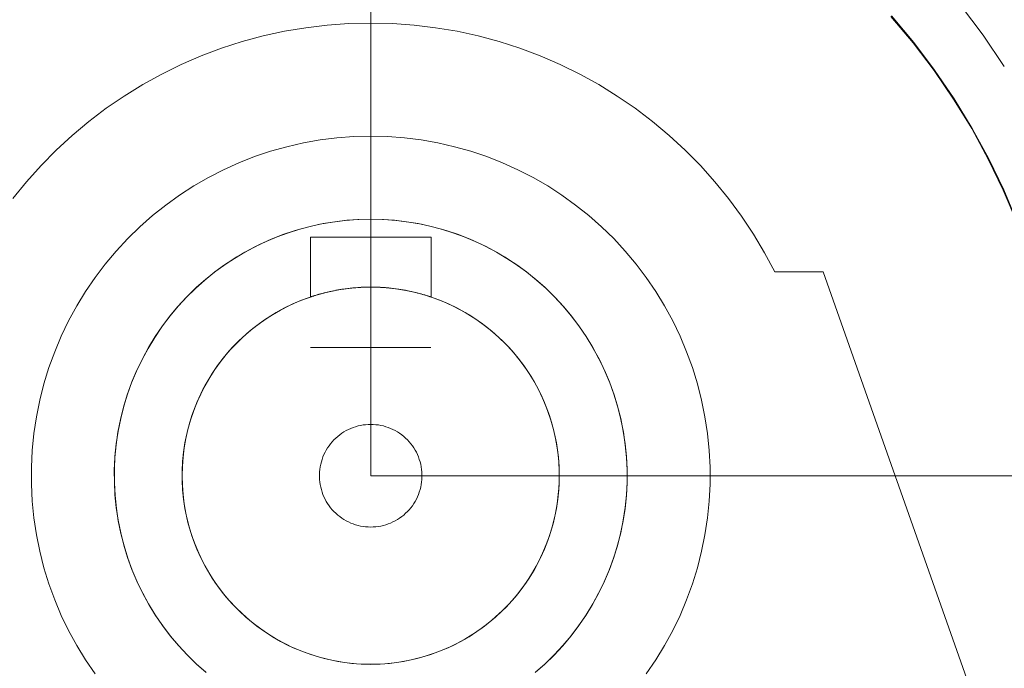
# Model space of a CAD drawing. Header units: millimetres. Extents: x -2233 to 61924, y -68080 to 6847.
# Tile 808 of 1022: x 26727 to 26792, y 1228 to 1271. Entities that reach past the tile are written whole.
import ezdxf

# ---------------------------------------------------------------- set-up
doc = ezdxf.new("R2010")
doc.units = ezdxf.units.MM
doc.layers.add('COTAS_P', color=1, linetype='Continuous', lineweight=0)
doc.layers.add('lateral_C05', color=7, linetype='Continuous', lineweight=0)
doc.dimstyles.new('R19_100', dxfattribs={"dimtxt": 250, "dimasz": 150, "dimexe": 150, "dimexo": 80, "dimgap": 100, "dimtad": 1, "dimtih": 1, "dimtoh": 1, "dimdsep": 46, "dimcen": 0.09, "dimadec": 0, "dimazin": 0, "dimtfac": 1, "dimtdec": 4, "dimtofl": 0, "dimtmove": 0, "dimatfit": 3, "dimfxl": 1, "dimtolj": 1, "dimtzin": 0, "dimarcsym": 0})

# ---------------------------------------------------------------- blocks, each defined once
blk = doc.blocks.new('DIM_R27_7')
at = {"layer": 'COTAS_P'}
for p, q in [((24250.067, 2141), (24400.067, 2186)), ((26750.067, 2141), (26600.067, 2186)), ((24250.067, 1241), (24250.067, 2141)), ((24250.067, 2141), (26750.067, 2141)), ((24250.067, 2141), (24400.067, 2096)), ((26750.067, 2141), (26600.067, 2096)), ((26750.067, 1241), (26750.067, 2141))]:
    blk.add_line(p, q, dxfattribs=at)
blk.add_text('2500 P', height=250, dxfattribs=at).set_placement((25500.067, 2241))
blk = doc.blocks.new('DIM_R27_9')
at = {"layer": 'COTAS_P'}
for p, q in [((26750.067, 1241), (27150.067, 1241)), ((27150.067, 1241), (27105.067, 1091)), ((27150.067, 0), (27150.067, 1241)), ((27150.067, 1241), (27195.067, 1091)), ((27150.067, 0), (27105.067, 150)), ((27150.067, 0), (27195.067, 150)), ((26750.067, 0), (27150.067, 0))]:
    blk.add_line(p, q, dxfattribs=at)
blk.add_text('1241 P', height=250, rotation=90, dxfattribs=at).set_placement((27050.067, 620.5))

msp = doc.modelspace()

# ---------------------------------------------------------------- linework, layer by layer
at = {"layer": 'lateral_C05'}
for p, q in [((26789.159, 1272.174), (26790.664, 1270.187)), ((26784.557, 1271.438), (26786.032, 1269.681)), ((26784.587, 1271.464), (26786.063, 1269.705)), ((26745.762, 1270.689), (26747.192, 1270.862)), ((26747.192, 1270.862), (26748.628, 1270.965)), ((26748.628, 1270.965), (26750.067, 1271)), ((26750.067, 1271), (26751.507, 1270.965)), ((26751.507, 1270.965), (26752.943, 1270.862)), ((26752.943, 1270.862), (26754.373, 1270.689)), ((26741.546, 1269.764), (26742.936, 1270.14)), ((26742.936, 1270.14), (26744.343, 1270.449)), ((26744.343, 1270.449), (26745.762, 1270.689)), ((26754.373, 1270.689), (26755.792, 1270.449)), ((26755.792, 1270.449), (26757.199, 1270.14)), ((26757.199, 1270.14), (26758.589, 1269.764)), ((26790.664, 1270.187), (26792.069, 1268.127)), ((26740.176, 1269.322), (26741.546, 1269.764)), ((26758.589, 1269.764), (26759.959, 1269.322)), ((26786.032, 1269.681), (26787.417, 1267.852)), ((26786.063, 1269.705), (26787.449, 1267.876)), ((26738.828, 1268.815), (26740.176, 1269.322)), ((26759.959, 1269.322), (26761.307, 1268.815)), ((26736.214, 1267.61), (26737.507, 1268.244)), ((26737.507, 1268.244), (26738.828, 1268.815)), ((26761.307, 1268.815), (26762.628, 1268.244)), ((26762.628, 1268.244), (26763.921, 1267.61)), ((26734.953, 1266.914), (26736.214, 1267.61)), ((26763.921, 1267.61), (26765.182, 1266.914)), ((26787.417, 1267.852), (26788.709, 1265.957)), ((26787.449, 1267.876), (26788.742, 1265.979)), ((26733.727, 1266.159), (26734.953, 1266.914)), ((26765.182, 1266.914), (26766.408, 1266.159)), ((26732.538, 1265.346), (26733.727, 1266.159)), ((26766.408, 1266.159), (26767.596, 1265.346)), ((26788.709, 1265.957), (26789.905, 1264)), ((26788.742, 1265.979), (26789.939, 1264.02)), ((26731.39, 1264.477), (26732.538, 1265.346)), ((26767.596, 1265.346), (26768.745, 1264.477)), ((26730.285, 1263.554), (26731.39, 1264.477)), ((26768.745, 1264.477), (26769.849, 1263.554)), ((26789.905, 1264), (26791.002, 1261.986)), ((26789.939, 1264.02), (26791.037, 1262.004)), ((26729.226, 1262.579), (26730.285, 1263.554)), ((26744.515, 1262.804), (26745.609, 1263.054)), ((26745.609, 1263.054), (26746.714, 1263.249)), ((26746.714, 1263.249), (26747.827, 1263.388)), ((26747.827, 1263.388), (26748.946, 1263.472)), ((26750.067, 1263.5), (26748.946, 1263.472)), ((26750.067, 1263.5), (26751.189, 1263.472)), ((26751.189, 1263.472), (26752.308, 1263.388)), ((26752.308, 1263.388), (26753.421, 1263.249)), ((26753.421, 1263.249), (26754.526, 1263.054)), ((26754.526, 1263.054), (26755.62, 1262.804)), ((26769.849, 1263.554), (26770.909, 1262.579)), ((26728.215, 1261.554), (26729.226, 1262.579)), ((26742.372, 1262.143), (26743.435, 1262.5)), ((26743.435, 1262.5), (26744.515, 1262.804)), ((26755.62, 1262.804), (26756.699, 1262.5)), ((26756.699, 1262.5), (26757.763, 1262.143)), ((26770.909, 1262.579), (26771.92, 1261.554)), ((26740.305, 1261.272), (26741.328, 1261.733)), ((26741.328, 1261.733), (26742.372, 1262.143)), ((26757.763, 1262.143), (26758.807, 1261.733)), ((26758.807, 1261.733), (26759.83, 1261.272)), ((26791.002, 1261.986), (26791.997, 1259.919)), ((26791.037, 1262.004), (26792.033, 1259.936)), ((26727.254, 1260.481), (26728.215, 1261.554)), ((26739.307, 1260.76), (26740.305, 1261.272)), ((26759.83, 1261.272), (26760.828, 1260.76)), ((26771.92, 1261.554), (26772.881, 1260.481)), ((26726.345, 1259.364), (26727.254, 1260.481)), ((26738.335, 1260.199), (26739.307, 1260.76)), ((26760.828, 1260.76), (26761.8, 1260.199)), ((26772.881, 1260.481), (26773.79, 1259.364)), ((26737.393, 1259.59), (26738.335, 1260.199)), ((26761.8, 1260.199), (26762.742, 1259.59)), ((26791.997, 1259.919), (26792.888, 1257.806)), ((26792.033, 1259.936), (26792.925, 1257.82)), ((26736.482, 1258.935), (26737.393, 1259.59)), ((26762.742, 1259.59), (26763.653, 1258.935)), ((26773.79, 1259.364), (26774.644, 1258.205)), ((26735.605, 1258.236), (26736.482, 1258.935)), ((26763.653, 1258.935), (26764.53, 1258.236)), ((26734.764, 1257.494), (26735.605, 1258.236)), ((26746.699, 1257.663), (26747.534, 1257.81)), ((26746.913, 1257.705), (26747.696, 1257.834)), ((26747.534, 1257.81), (26748.375, 1257.916)), ((26747.696, 1257.834), (26748.483, 1257.926)), ((26748.375, 1257.916), (26749.22, 1257.979)), ((26748.483, 1257.926), (26749.275, 1257.981)), ((26750.067, 1258), (26749.22, 1257.979)), ((26750.067, 1258), (26749.275, 1257.981)), ((26750.067, 1258), (26750.86, 1257.981)), ((26750.067, 1258), (26750.915, 1257.979)), ((26750.86, 1257.981), (26751.652, 1257.926)), ((26750.915, 1257.979), (26751.76, 1257.916)), ((26751.652, 1257.926), (26752.439, 1257.834)), ((26751.76, 1257.916), (26752.601, 1257.81)), ((26752.439, 1257.834), (26753.222, 1257.705)), ((26752.601, 1257.81), (26753.436, 1257.663)), ((26764.53, 1258.236), (26765.371, 1257.494)), ((26774.644, 1258.205), (26775.441, 1257.006)), ((26733.96, 1256.71), (26734.764, 1257.494)), ((26743.868, 1256.829), (26744.613, 1257.101)), ((26744.253, 1256.975), (26745.057, 1257.245)), ((26744.613, 1257.101), (26745.37, 1257.338)), ((26745.057, 1257.245), (26745.873, 1257.474)), ((26745.37, 1257.338), (26746.137, 1257.539)), ((26745.873, 1257.474), (26746.699, 1257.663)), ((26746.137, 1257.539), (26746.913, 1257.705)), ((26753.222, 1257.705), (26753.998, 1257.539)), ((26753.436, 1257.663), (26754.262, 1257.474)), ((26753.998, 1257.539), (26754.765, 1257.338)), ((26754.262, 1257.474), (26755.078, 1257.245)), ((26754.765, 1257.338), (26755.522, 1257.101)), ((26755.078, 1257.245), (26755.882, 1256.975)), ((26755.522, 1257.101), (26756.267, 1256.829)), ((26765.371, 1257.494), (26766.174, 1256.71)), ((26733.197, 1255.888), (26733.96, 1256.71)), ((26742.42, 1256.183), (26743.136, 1256.523)), ((26742.691, 1256.316), (26743.464, 1256.665)), ((26743.136, 1256.523), (26743.868, 1256.829)), ((26743.464, 1256.665), (26744.253, 1256.975)), ((26746.067, 1252.843), (26746.067, 1256.8)), ((26754.067, 1256.8), (26746.067, 1256.8)), ((26754.067, 1252.843), (26754.067, 1256.8)), ((26755.882, 1256.975), (26756.671, 1256.665)), ((26756.267, 1256.829), (26756.999, 1256.523)), ((26756.671, 1256.665), (26757.444, 1256.316)), ((26756.999, 1256.523), (26757.715, 1256.183)), ((26766.174, 1256.71), (26766.938, 1255.888)), ((26775.441, 1257.006), (26776.18, 1255.77)), ((26732.476, 1255.029), (26733.197, 1255.888)), ((26741.038, 1255.404), (26741.72, 1255.81)), ((26741.203, 1255.506), (26741.937, 1255.93)), ((26741.72, 1255.81), (26742.42, 1256.183)), ((26741.937, 1255.93), (26742.691, 1256.316)), ((26757.444, 1256.316), (26758.198, 1255.93)), ((26757.715, 1256.183), (26758.415, 1255.81)), ((26758.198, 1255.93), (26758.932, 1255.506)), ((26758.415, 1255.81), (26759.097, 1255.404)), ((26766.938, 1255.888), (26767.659, 1255.029)), ((26740.376, 1254.967), (26741.038, 1255.404)), ((26740.491, 1255.046), (26741.203, 1255.506)), ((26758.932, 1255.506), (26759.644, 1255.046)), ((26759.097, 1255.404), (26759.759, 1254.967)), ((26776.858, 1254.5), (26776.18, 1255.77)), ((26731.799, 1254.134), (26732.476, 1255.029)), ((26739.077, 1253.969), (26739.736, 1254.5)), ((26739.14, 1254.023), (26739.803, 1254.551)), ((26739.736, 1254.5), (26740.376, 1254.967)), ((26739.803, 1254.551), (26740.491, 1255.046)), ((26759.644, 1255.046), (26760.332, 1254.551)), ((26760.399, 1254.5), (26759.759, 1254.967)), ((26760.332, 1254.551), (26760.995, 1254.023)), ((26760.399, 1254.5), (26761.058, 1253.969)), ((26767.659, 1255.029), (26768.336, 1254.134)), ((26776.858, 1254.5), (26780.067, 1254.5)), ((26792.067, 1220.5), (26780.067, 1254.5)), ((26731.167, 1253.207), (26731.799, 1254.134)), ((26738.445, 1253.406), (26739.077, 1253.969)), ((26738.505, 1253.462), (26739.14, 1254.023)), ((26760.995, 1254.023), (26761.63, 1253.462)), ((26761.058, 1253.969), (26761.69, 1253.406)), ((26768.336, 1254.134), (26768.968, 1253.207)), ((26730.582, 1252.25), (26731.167, 1253.207)), ((26737.842, 1252.813), (26738.445, 1253.406)), ((26737.898, 1252.87), (26738.505, 1253.462)), ((26746.983, 1253.113), (26747.591, 1253.252)), ((26747.084, 1253.139), (26747.218, 1253.171)), ((26747.211, 1253.169), (26747.116, 1253.147)), ((26747.31, 1253.192), (26747.211, 1253.169)), ((26747.218, 1253.171), (26747.363, 1253.204)), ((26747.415, 1253.215), (26747.31, 1253.192)), ((26747.363, 1253.204), (26747.5, 1253.234)), ((26747.525, 1253.239), (26747.415, 1253.215)), ((26747.5, 1253.234), (26747.631, 1253.26)), ((26747.64, 1253.262), (26747.525, 1253.239)), ((26747.591, 1253.252), (26748.204, 1253.36)), ((26747.631, 1253.26), (26747.767, 1253.287)), ((26747.76, 1253.285), (26747.64, 1253.262)), ((26747.885, 1253.308), (26747.76, 1253.285)), ((26747.767, 1253.287), (26747.91, 1253.312)), ((26748.015, 1253.33), (26747.885, 1253.308)), ((26747.91, 1253.312), (26748.059, 1253.338)), ((26748.15, 1253.352), (26748.015, 1253.33)), ((26748.059, 1253.338), (26748.214, 1253.362)), ((26748.289, 1253.373), (26748.15, 1253.352)), ((26748.204, 1253.36), (26748.823, 1253.438)), ((26748.214, 1253.362), (26748.376, 1253.385)), ((26748.433, 1253.393), (26748.289, 1253.373)), ((26748.376, 1253.385), (26748.543, 1253.407)), ((26748.581, 1253.411), (26748.433, 1253.393)), ((26748.543, 1253.407), (26748.716, 1253.427)), ((26748.733, 1253.429), (26748.581, 1253.411)), ((26748.716, 1253.427), (26748.896, 1253.445)), ((26748.889, 1253.444), (26748.733, 1253.429)), ((26748.823, 1253.438), (26749.444, 1253.484)), ((26749.049, 1253.458), (26748.889, 1253.444)), ((26748.896, 1253.445), (26749.081, 1253.461)), ((26749.211, 1253.471), (26749.049, 1253.458)), ((26749.081, 1253.461), (26749.251, 1253.473)), ((26749.377, 1253.481), (26749.211, 1253.471)), ((26749.251, 1253.473), (26749.407, 1253.483)), ((26749.546, 1253.489), (26749.377, 1253.481)), ((26749.407, 1253.483), (26749.565, 1253.49)), ((26750.067, 1253.5), (26749.444, 1253.484)), ((26749.718, 1253.495), (26749.546, 1253.489)), ((26749.565, 1253.49), (26749.724, 1253.495)), ((26749.724, 1253.495), (26749.885, 1253.499)), ((26749.885, 1253.499), (26749.976, 1253.5)), ((26750.067, 1253.5), (26749.892, 1253.499)), ((26750.067, 1253.5), (26749.976, 1253.5)), ((26750.067, 1253.5), (26750.244, 1253.499)), ((26750.067, 1253.5), (26750.691, 1253.484)), ((26750.067, 1253.5), (26750.152, 1253.5)), ((26750.237, 1253.499), (26750.152, 1253.5)), ((26750.399, 1253.496), (26750.237, 1253.499)), ((26750.244, 1253.499), (26750.419, 1253.495)), ((26750.56, 1253.49), (26750.399, 1253.496)), ((26750.419, 1253.495), (26750.592, 1253.489)), ((26750.718, 1253.483), (26750.56, 1253.49)), ((26750.592, 1253.489), (26750.764, 1253.481)), ((26750.691, 1253.484), (26751.312, 1253.438)), ((26750.874, 1253.474), (26750.718, 1253.483)), ((26750.764, 1253.481), (26750.932, 1253.47)), ((26751.044, 1253.462), (26750.874, 1253.474)), ((26750.932, 1253.47), (26751.098, 1253.457)), ((26751.229, 1253.446), (26751.044, 1253.462)), ((26751.098, 1253.457), (26751.26, 1253.443)), ((26751.409, 1253.428), (26751.229, 1253.446)), ((26751.26, 1253.443), (26751.418, 1253.427)), ((26751.312, 1253.438), (26751.931, 1253.36)), ((26751.584, 1253.408), (26751.409, 1253.428)), ((26751.418, 1253.427), (26751.573, 1253.409)), ((26751.573, 1253.409), (26751.722, 1253.39)), ((26751.753, 1253.386), (26751.584, 1253.408)), ((26751.722, 1253.39), (26751.867, 1253.37)), ((26751.917, 1253.362), (26751.753, 1253.386)), ((26751.867, 1253.37), (26752.006, 1253.349)), ((26752.075, 1253.338), (26751.917, 1253.362)), ((26751.931, 1253.36), (26752.544, 1253.252)), ((26752.006, 1253.349), (26752.14, 1253.327)), ((26752.226, 1253.312), (26752.075, 1253.338)), ((26752.14, 1253.327), (26752.27, 1253.304)), ((26752.37, 1253.286), (26752.226, 1253.312)), ((26752.27, 1253.304), (26752.394, 1253.282)), ((26752.508, 1253.259), (26752.37, 1253.286)), ((26752.394, 1253.282), (26752.514, 1253.258)), ((26752.639, 1253.233), (26752.508, 1253.259)), ((26752.514, 1253.258), (26752.628, 1253.235)), ((26752.544, 1253.252), (26753.152, 1253.113)), ((26752.628, 1253.235), (26752.738, 1253.211)), ((26752.776, 1253.203), (26752.639, 1253.233)), ((26752.738, 1253.211), (26752.844, 1253.188)), ((26752.919, 1253.17), (26752.776, 1253.203)), ((26752.844, 1253.188), (26752.944, 1253.165)), ((26753.054, 1253.138), (26752.919, 1253.17)), ((26752.944, 1253.165), (26753.04, 1253.141)), ((26761.63, 1253.462), (26762.237, 1252.87)), ((26761.69, 1253.406), (26762.293, 1252.813)), ((26768.968, 1253.207), (26769.553, 1252.25)), ((26737.27, 1252.19), (26737.842, 1252.813)), ((26737.321, 1252.249), (26737.898, 1252.87)), ((26744.644, 1252.262), (26745.212, 1252.518)), ((26744.909, 1252.386), (26745.482, 1252.629)), ((26745.212, 1252.518), (26745.792, 1252.746)), ((26745.482, 1252.629), (26746.067, 1252.843)), ((26745.792, 1252.746), (26746.383, 1252.945)), ((26746.071, 1252.844), (26746.083, 1252.848)), ((26746.087, 1252.849), (26746.077, 1252.846)), ((26746.083, 1252.848), (26746.102, 1252.854)), ((26746.101, 1252.854), (26746.087, 1252.849)), ((26746.119, 1252.86), (26746.101, 1252.854)), ((26746.102, 1252.854), (26746.13, 1252.864)), ((26746.141, 1252.867), (26746.119, 1252.86)), ((26746.13, 1252.864), (26746.165, 1252.875)), ((26746.166, 1252.876), (26746.141, 1252.867)), ((26746.165, 1252.875), (26746.208, 1252.889)), ((26746.196, 1252.885), (26746.166, 1252.876)), ((26746.229, 1252.896), (26746.196, 1252.885)), ((26746.208, 1252.889), (26746.258, 1252.905)), ((26746.266, 1252.908), (26746.229, 1252.896)), ((26746.258, 1252.905), (26746.317, 1252.924)), ((26746.307, 1252.921), (26746.266, 1252.908)), ((26746.352, 1252.935), (26746.307, 1252.921)), ((26746.317, 1252.924), (26746.384, 1252.945)), ((26746.401, 1252.95), (26746.352, 1252.935)), ((26746.383, 1252.945), (26746.983, 1253.113)), ((26746.384, 1252.945), (26746.459, 1252.968)), ((26746.454, 1252.966), (26746.401, 1252.95)), ((26746.511, 1252.983), (26746.454, 1252.966)), ((26746.459, 1252.968), (26746.542, 1252.992)), ((26746.572, 1253.001), (26746.511, 1252.983)), ((26746.542, 1252.992), (26746.633, 1253.019)), ((26746.637, 1253.02), (26746.572, 1253.001)), ((26746.633, 1253.019), (26746.733, 1253.047)), ((26746.707, 1253.04), (26746.637, 1253.02)), ((26746.78, 1253.06), (26746.707, 1253.04)), ((26746.733, 1253.047), (26746.841, 1253.076)), ((26746.858, 1253.081), (26746.78, 1253.06)), ((26746.841, 1253.076), (26746.958, 1253.107)), ((26746.939, 1253.102), (26746.858, 1253.081)), ((26747.026, 1253.124), (26746.939, 1253.102)), ((26746.958, 1253.107), (26747.084, 1253.139)), ((26747.116, 1253.147), (26747.026, 1253.124)), ((26753.04, 1253.141), (26753.131, 1253.119)), ((26753.179, 1253.107), (26753.054, 1253.138)), ((26753.131, 1253.119), (26753.218, 1253.096)), ((26753.152, 1253.113), (26753.752, 1252.945)), ((26753.296, 1253.076), (26753.179, 1253.107)), ((26753.218, 1253.096), (26753.3, 1253.075)), ((26753.404, 1253.047), (26753.296, 1253.076)), ((26753.3, 1253.075), (26753.378, 1253.054)), ((26753.378, 1253.054), (26753.452, 1253.033)), ((26753.503, 1253.019), (26753.404, 1253.047)), ((26753.452, 1253.033), (26753.521, 1253.014)), ((26753.594, 1252.992), (26753.503, 1253.019)), ((26753.521, 1253.014), (26753.586, 1252.995)), ((26753.586, 1252.995), (26753.646, 1252.977)), ((26753.677, 1252.967), (26753.594, 1252.992)), ((26753.646, 1252.977), (26753.703, 1252.96)), ((26753.752, 1252.945), (26753.677, 1252.967)), ((26753.703, 1252.96), (26753.755, 1252.944)), ((26753.752, 1252.945), (26754.343, 1252.746)), ((26753.819, 1252.924), (26753.752, 1252.945)), ((26753.755, 1252.944), (26753.804, 1252.929)), ((26753.804, 1252.929), (26753.848, 1252.915)), ((26753.877, 1252.905), (26753.819, 1252.924)), ((26753.848, 1252.915), (26753.888, 1252.902)), ((26753.928, 1252.889), (26753.877, 1252.905)), ((26753.888, 1252.902), (26753.924, 1252.89)), ((26753.924, 1252.89), (26753.955, 1252.88)), ((26753.971, 1252.875), (26753.928, 1252.889)), ((26753.955, 1252.88), (26753.983, 1252.871)), ((26754.005, 1252.863), (26753.971, 1252.875)), ((26753.983, 1252.871), (26754.007, 1252.863)), ((26754.033, 1252.854), (26754.005, 1252.863)), ((26754.007, 1252.863), (26754.027, 1252.856)), ((26754.027, 1252.856), (26754.043, 1252.851)), ((26754.052, 1252.848), (26754.033, 1252.854)), ((26754.043, 1252.851), (26754.055, 1252.847)), ((26754.064, 1252.844), (26754.052, 1252.848)), ((26754.067, 1252.843), (26754.652, 1252.629)), ((26754.343, 1252.746), (26754.923, 1252.518)), ((26754.652, 1252.629), (26755.226, 1252.386)), ((26754.923, 1252.518), (26755.491, 1252.262)), ((26762.237, 1252.87), (26762.814, 1252.249)), ((26762.293, 1252.813), (26762.865, 1252.19)), ((26730.045, 1251.265), (26730.582, 1252.25)), ((26736.729, 1251.54), (26737.27, 1252.19)), ((26736.776, 1251.599), (26737.321, 1252.249)), ((26743.55, 1251.666), (26744.089, 1251.978)), ((26743.801, 1251.816), (26744.348, 1252.115)), ((26744.089, 1251.978), (26744.644, 1252.262)), ((26744.348, 1252.115), (26744.909, 1252.386)), ((26755.226, 1252.386), (26755.787, 1252.115)), ((26755.491, 1252.262), (26756.046, 1251.978)), ((26755.787, 1252.115), (26756.334, 1251.816)), ((26756.046, 1251.978), (26756.585, 1251.666)), ((26762.814, 1252.249), (26763.359, 1251.599)), ((26762.865, 1252.19), (26763.406, 1251.54)), ((26769.553, 1252.25), (26770.09, 1251.265)), ((26729.559, 1250.254), (26730.045, 1251.265)), ((26736.221, 1250.863), (26736.729, 1251.54)), ((26736.265, 1250.924), (26736.776, 1251.599)), ((26742.52, 1250.964), (26743.026, 1251.328)), ((26742.756, 1251.139), (26743.27, 1251.49)), ((26743.026, 1251.328), (26743.55, 1251.666)), ((26743.27, 1251.49), (26743.801, 1251.816)), ((26756.334, 1251.816), (26756.865, 1251.49)), ((26756.585, 1251.666), (26757.109, 1251.328)), ((26756.865, 1251.49), (26757.379, 1251.139)), ((26757.109, 1251.328), (26757.615, 1250.964)), ((26763.359, 1251.599), (26763.87, 1250.924)), ((26763.406, 1251.54), (26763.914, 1250.863)), ((26770.09, 1251.265), (26770.576, 1250.254)), ((26735.748, 1250.162), (26736.221, 1250.863)), ((26735.787, 1250.223), (26736.265, 1250.924)), ((26741.565, 1250.163), (26742.033, 1250.576)), ((26741.784, 1250.361), (26742.26, 1250.762)), ((26742.033, 1250.576), (26742.52, 1250.964)), ((26742.26, 1250.762), (26742.756, 1251.139)), ((26757.379, 1251.139), (26757.875, 1250.762)), ((26757.615, 1250.964), (26758.102, 1250.576)), ((26757.875, 1250.762), (26758.351, 1250.361)), ((26758.102, 1250.576), (26758.57, 1250.163)), ((26763.87, 1250.924), (26764.348, 1250.223)), ((26763.914, 1250.863), (26764.387, 1250.162)), ((26729.123, 1249.22), (26729.559, 1250.254)), ((26735.31, 1249.438), (26735.748, 1250.162)), ((26735.345, 1249.5), (26735.787, 1250.223)), ((26740.893, 1249.49), (26741.328, 1249.937)), ((26741.119, 1249.728), (26741.565, 1250.163)), ((26741.328, 1249.937), (26741.784, 1250.361)), ((26758.351, 1250.361), (26758.807, 1249.937)), ((26758.57, 1250.163), (26759.016, 1249.728)), ((26758.807, 1249.937), (26759.242, 1249.49)), ((26764.348, 1250.223), (26764.79, 1249.5)), ((26764.387, 1250.162), (26764.825, 1249.438)), ((26770.576, 1250.254), (26771.012, 1249.22)), ((26734.908, 1248.694), (26735.31, 1249.438)), ((26734.94, 1248.756), (26735.345, 1249.5)), ((26740.295, 1248.794), (26740.695, 1249.271)), ((26740.482, 1249.023), (26740.893, 1249.49)), ((26740.695, 1249.271), (26741.119, 1249.728)), ((26746.072, 1249.5), (26746.087, 1249.5)), ((26746.087, 1249.5), (26746.112, 1249.5)), ((26746.144, 1249.5), (26746.111, 1249.5)), ((26746.112, 1249.5), (26746.147, 1249.5)), ((26746.187, 1249.5), (26746.144, 1249.5)), ((26746.147, 1249.5), (26746.191, 1249.5)), ((26746.24, 1249.5), (26746.187, 1249.5)), ((26746.191, 1249.5), (26746.245, 1249.5)), ((26746.301, 1249.5), (26746.24, 1249.5)), ((26746.245, 1249.5), (26746.309, 1249.5)), ((26746.372, 1249.5), (26746.301, 1249.5)), ((26746.309, 1249.5), (26746.382, 1249.5)), ((26746.452, 1249.5), (26746.372, 1249.5)), ((26746.382, 1249.5), (26746.464, 1249.5)), ((26746.54, 1249.5), (26746.452, 1249.5)), ((26746.464, 1249.5), (26746.555, 1249.5)), ((26746.637, 1249.5), (26746.54, 1249.5)), ((26746.555, 1249.5), (26746.654, 1249.5)), ((26746.742, 1249.5), (26746.637, 1249.5)), ((26746.654, 1249.5), (26746.763, 1249.5)), ((26746.855, 1249.5), (26746.742, 1249.5)), ((26746.763, 1249.5), (26746.879, 1249.5)), ((26746.975, 1249.5), (26746.855, 1249.5)), ((26746.879, 1249.5), (26747.003, 1249.5)), ((26747.104, 1249.5), (26746.975, 1249.5)), ((26747.003, 1249.5), (26747.135, 1249.5)), ((26747.239, 1249.5), (26747.104, 1249.5)), ((26747.135, 1249.5), (26747.275, 1249.5)), ((26747.381, 1249.5), (26747.239, 1249.5)), ((26747.275, 1249.5), (26747.421, 1249.5)), ((26747.53, 1249.5), (26747.381, 1249.5)), ((26747.421, 1249.5), (26747.574, 1249.5)), ((26747.685, 1249.5), (26747.53, 1249.5)), ((26747.574, 1249.5), (26747.733, 1249.5)), ((26747.845, 1249.5), (26747.685, 1249.5)), ((26747.733, 1249.5), (26747.897, 1249.5)), ((26748.011, 1249.5), (26747.845, 1249.5)), ((26747.897, 1249.5), (26748.067, 1249.5)), ((26748.182, 1249.5), (26748.011, 1249.5)), ((26748.067, 1249.5), (26748.243, 1249.5)), ((26748.357, 1249.5), (26748.182, 1249.5)), ((26748.243, 1249.5), (26748.422, 1249.5)), ((26748.537, 1249.5), (26748.357, 1249.5)), ((26748.422, 1249.5), (26748.606, 1249.5)), ((26748.72, 1249.5), (26748.537, 1249.5)), ((26748.606, 1249.5), (26748.794, 1249.5)), ((26748.906, 1249.5), (26748.72, 1249.5)), ((26748.794, 1249.5), (26748.984, 1249.5)), ((26749.096, 1249.5), (26748.906, 1249.5)), ((26748.984, 1249.5), (26749.177, 1249.5)), ((26749.287, 1249.5), (26749.096, 1249.5)), ((26749.177, 1249.5), (26749.373, 1249.5)), ((26749.481, 1249.5), (26749.287, 1249.5)), ((26749.373, 1249.5), (26749.57, 1249.5)), ((26749.675, 1249.5), (26749.481, 1249.5)), ((26749.57, 1249.5), (26749.769, 1249.5)), ((26749.871, 1249.5), (26749.675, 1249.5)), ((26749.769, 1249.5), (26749.968, 1249.5)), ((26750.067, 1249.5), (26749.871, 1249.5)), ((26749.968, 1249.5), (26750.167, 1249.5)), ((26750.264, 1249.5), (26750.067, 1249.5)), ((26750.167, 1249.5), (26750.366, 1249.5)), ((26750.46, 1249.5), (26750.264, 1249.5)), ((26750.366, 1249.5), (26750.565, 1249.5)), ((26750.654, 1249.5), (26750.46, 1249.5)), ((26750.565, 1249.5), (26750.762, 1249.5)), ((26750.848, 1249.5), (26750.654, 1249.5)), ((26750.762, 1249.5), (26750.958, 1249.5)), ((26751.039, 1249.5), (26750.848, 1249.5)), ((26750.958, 1249.5), (26751.151, 1249.5)), ((26751.229, 1249.5), (26751.039, 1249.5)), ((26751.151, 1249.5), (26751.341, 1249.5)), ((26751.415, 1249.5), (26751.229, 1249.5)), ((26751.341, 1249.5), (26751.529, 1249.5)), ((26751.598, 1249.5), (26751.415, 1249.5)), ((26751.529, 1249.5), (26751.713, 1249.5)), ((26751.778, 1249.5), (26751.598, 1249.5)), ((26751.713, 1249.5), (26751.892, 1249.5)), ((26751.953, 1249.5), (26751.778, 1249.5)), ((26751.892, 1249.5), (26752.067, 1249.5)), ((26752.124, 1249.5), (26751.953, 1249.5)), ((26752.067, 1249.5), (26752.238, 1249.5)), ((26752.29, 1249.5), (26752.124, 1249.5)), ((26752.238, 1249.5), (26752.402, 1249.5)), ((26752.45, 1249.5), (26752.29, 1249.5)), ((26752.402, 1249.5), (26752.561, 1249.5)), ((26752.605, 1249.5), (26752.45, 1249.5)), ((26752.561, 1249.5), (26752.714, 1249.5)), ((26752.754, 1249.5), (26752.605, 1249.5)), ((26752.714, 1249.5), (26752.86, 1249.5)), ((26752.896, 1249.5), (26752.754, 1249.5)), ((26752.86, 1249.5), (26753, 1249.5)), ((26753.031, 1249.5), (26752.896, 1249.5)), ((26753, 1249.5), (26753.132, 1249.5)), ((26753.16, 1249.5), (26753.031, 1249.5)), ((26753.132, 1249.5), (26753.256, 1249.5)), ((26753.28, 1249.5), (26753.16, 1249.5)), ((26753.256, 1249.5), (26753.372, 1249.5)), ((26753.393, 1249.5), (26753.28, 1249.5)), ((26753.372, 1249.5), (26753.481, 1249.5)), ((26753.498, 1249.5), (26753.393, 1249.5)), ((26753.481, 1249.5), (26753.58, 1249.5)), ((26753.595, 1249.5), (26753.498, 1249.5)), ((26753.58, 1249.5), (26753.671, 1249.5)), ((26753.683, 1249.5), (26753.595, 1249.5)), ((26753.671, 1249.5), (26753.753, 1249.5)), ((26753.763, 1249.5), (26753.683, 1249.5)), ((26753.753, 1249.5), (26753.826, 1249.5)), ((26753.834, 1249.5), (26753.763, 1249.5)), ((26753.826, 1249.5), (26753.89, 1249.5)), ((26753.895, 1249.5), (26753.834, 1249.5)), ((26753.89, 1249.5), (26753.944, 1249.5)), ((26753.948, 1249.5), (26753.895, 1249.5)), ((26753.944, 1249.5), (26753.988, 1249.5)), ((26753.991, 1249.5), (26753.948, 1249.5)), ((26753.988, 1249.5), (26754.023, 1249.5)), ((26754.023, 1249.5), (26754.048, 1249.5)), ((26754.048, 1249.5), (26754.063, 1249.5)), ((26759.016, 1249.728), (26759.44, 1249.271)), ((26759.242, 1249.49), (26759.653, 1249.023)), ((26759.44, 1249.271), (26759.84, 1248.794)), ((26764.79, 1249.5), (26765.195, 1248.756)), ((26764.825, 1249.438), (26765.227, 1248.694)), ((26728.739, 1248.166), (26729.123, 1249.22)), ((26734.544, 1247.93), (26734.908, 1248.694)), ((26734.572, 1247.992), (26734.94, 1248.756)), ((26739.918, 1248.297), (26740.295, 1248.794)), ((26740.094, 1248.535), (26740.482, 1249.023)), ((26759.653, 1249.023), (26760.041, 1248.535)), ((26759.84, 1248.794), (26760.217, 1248.297)), ((26765.195, 1248.756), (26765.563, 1247.992)), ((26765.227, 1248.694), (26765.591, 1247.93)), ((26771.012, 1249.22), (26771.396, 1248.166)), ((26728.408, 1247.094), (26728.739, 1248.166)), ((26734.243, 1247.211), (26734.572, 1247.992)), ((26739.394, 1247.505), (26739.731, 1248.029)), ((26739.567, 1247.782), (26739.918, 1248.297)), ((26739.731, 1248.029), (26740.094, 1248.535)), ((26760.041, 1248.535), (26760.404, 1248.029)), ((26760.217, 1248.297), (26760.568, 1247.782)), ((26760.404, 1248.029), (26760.741, 1247.505)), ((26765.563, 1247.992), (26765.892, 1247.211)), ((26771.396, 1248.166), (26771.727, 1247.094)), ((26734.219, 1247.149), (26734.544, 1247.93)), ((26739.083, 1246.965), (26739.394, 1247.505)), ((26739.242, 1247.25), (26739.567, 1247.782)), ((26760.568, 1247.782), (26760.893, 1247.25)), ((26760.741, 1247.505), (26761.052, 1246.965)), ((26765.591, 1247.93), (26765.916, 1247.149)), ((26728.132, 1246.007), (26728.408, 1247.094)), ((26733.932, 1246.353), (26734.219, 1247.149)), ((26733.953, 1246.414), (26734.243, 1247.211)), ((26738.674, 1246.141), (26738.944, 1246.703)), ((26738.799, 1246.411), (26739.083, 1246.965)), ((26738.944, 1246.703), (26739.242, 1247.25)), ((26760.893, 1247.25), (26761.191, 1246.703)), ((26761.052, 1246.965), (26761.336, 1246.411)), ((26761.191, 1246.703), (26761.461, 1246.141)), ((26765.892, 1247.211), (26766.182, 1246.414)), ((26765.916, 1247.149), (26766.203, 1246.353)), ((26771.727, 1247.094), (26772.003, 1246.007)), ((26727.909, 1244.907), (26728.132, 1246.007)), ((26733.686, 1245.544), (26733.932, 1246.353)), ((26733.703, 1245.604), (26733.953, 1246.414)), ((26738.432, 1245.567), (26738.674, 1246.141)), ((26738.544, 1245.843), (26738.799, 1246.411)), ((26761.336, 1246.411), (26761.591, 1245.843)), ((26761.461, 1246.141), (26761.703, 1245.567)), ((26766.182, 1246.414), (26766.432, 1245.604)), ((26766.203, 1246.353), (26766.449, 1245.544)), ((26772.003, 1246.007), (26772.226, 1244.907)), ((26733.48, 1244.723), (26733.686, 1245.544)), ((26733.494, 1244.783), (26733.703, 1245.604)), ((26738.218, 1244.981), (26738.432, 1245.567)), ((26738.317, 1245.262), (26738.544, 1245.843)), ((26761.591, 1245.843), (26761.818, 1245.262)), ((26761.703, 1245.567), (26761.917, 1244.981)), ((26766.432, 1245.604), (26766.641, 1244.783)), ((26766.449, 1245.544), (26766.655, 1244.723)), ((26727.742, 1243.798), (26727.909, 1244.907)), ((26733.316, 1243.894), (26733.48, 1244.723)), ((26733.326, 1243.952), (26733.494, 1244.783)), ((26738.035, 1244.386), (26738.218, 1244.981)), ((26738.119, 1244.672), (26738.317, 1245.262)), ((26761.818, 1245.262), (26762.016, 1244.672)), ((26761.917, 1244.981), (26762.1, 1244.386)), ((26766.641, 1244.783), (26766.809, 1243.952)), ((26766.655, 1244.723), (26766.819, 1243.894)), ((26772.226, 1244.907), (26772.393, 1243.798)), ((26737.813, 1243.465), (26737.951, 1244.072)), ((26737.881, 1243.782), (26738.035, 1244.386)), ((26737.951, 1244.072), (26738.119, 1244.672)), ((26748.441, 1243.986), (26748.592, 1244.063)), ((26748.592, 1244.063), (26748.747, 1244.133)), ((26748.747, 1244.133), (26748.905, 1244.195)), ((26748.905, 1244.195), (26749.065, 1244.249)), ((26749.065, 1244.249), (26749.229, 1244.295)), ((26749.229, 1244.295), (26749.394, 1244.333)), ((26749.394, 1244.333), (26749.561, 1244.362)), ((26749.561, 1244.362), (26749.729, 1244.383)), ((26749.729, 1244.383), (26749.898, 1244.396)), ((26750.067, 1244.4), (26749.898, 1244.396)), ((26750.067, 1244.4), (26750.237, 1244.396)), ((26750.237, 1244.396), (26750.406, 1244.383)), ((26750.406, 1244.383), (26750.574, 1244.362)), ((26750.574, 1244.362), (26750.741, 1244.333)), ((26750.741, 1244.333), (26750.906, 1244.295)), ((26750.906, 1244.295), (26751.07, 1244.249)), ((26751.07, 1244.249), (26751.23, 1244.195)), ((26751.23, 1244.195), (26751.388, 1244.133)), ((26751.388, 1244.133), (26751.543, 1244.063)), ((26751.543, 1244.063), (26751.694, 1243.986)), ((26762.016, 1244.672), (26762.184, 1244.072)), ((26762.1, 1244.386), (26762.254, 1243.782)), ((26762.184, 1244.072), (26762.322, 1243.465)), ((26727.63, 1242.681), (26727.742, 1243.798)), ((26733.192, 1243.057), (26733.316, 1243.894)), ((26733.199, 1243.114), (26733.326, 1243.952)), ((26737.705, 1242.851), (26737.813, 1243.465)), ((26737.757, 1243.171), (26737.881, 1243.782)), ((26747.518, 1243.25), (26747.634, 1243.374)), ((26747.634, 1243.374), (26747.755, 1243.492)), ((26747.755, 1243.492), (26747.882, 1243.605)), ((26747.882, 1243.605), (26748.015, 1243.71)), ((26748.015, 1243.71), (26748.152, 1243.809)), ((26748.152, 1243.809), (26748.295, 1243.901)), ((26748.295, 1243.901), (26748.441, 1243.986)), ((26751.694, 1243.986), (26751.84, 1243.901)), ((26751.84, 1243.901), (26751.983, 1243.809)), ((26751.983, 1243.809), (26752.12, 1243.71)), ((26752.12, 1243.71), (26752.253, 1243.605)), ((26752.253, 1243.605), (26752.38, 1243.492)), ((26752.38, 1243.492), (26752.501, 1243.374)), ((26752.501, 1243.374), (26752.617, 1243.25)), ((26762.254, 1243.782), (26762.378, 1243.171)), ((26762.322, 1243.465), (26762.43, 1242.851)), ((26766.809, 1243.952), (26766.936, 1243.114)), ((26766.819, 1243.894), (26766.943, 1243.057)), ((26772.393, 1243.798), (26772.505, 1242.681)), ((26733.111, 1242.215), (26733.192, 1243.057)), ((26733.115, 1242.27), (26733.199, 1243.114)), ((26737.628, 1242.233), (26737.705, 1242.851)), ((26737.664, 1242.554), (26737.757, 1243.171)), ((26747.123, 1242.7), (26747.211, 1242.845)), ((26747.211, 1242.845), (26747.307, 1242.985)), ((26747.307, 1242.985), (26747.409, 1243.12)), ((26747.409, 1243.12), (26747.518, 1243.25)), ((26752.617, 1243.25), (26752.726, 1243.12)), ((26752.726, 1243.12), (26752.828, 1242.985)), ((26752.828, 1242.985), (26752.924, 1242.845)), ((26752.924, 1242.845), (26753.012, 1242.7)), ((26762.378, 1243.171), (26762.47, 1242.554)), ((26762.43, 1242.851), (26762.507, 1242.233)), ((26766.936, 1243.114), (26767.02, 1242.27)), ((26766.943, 1243.057), (26767.024, 1242.215)), ((26727.574, 1241.561), (26727.63, 1242.681)), ((26733.072, 1241.37), (26733.111, 1242.215)), ((26733.073, 1241.424), (26733.115, 1242.27)), ((26737.582, 1241.612), (26737.628, 1242.233)), ((26737.602, 1241.934), (26737.664, 1242.554)), ((26746.795, 1241.921), (26746.845, 1242.083)), ((26746.845, 1242.083), (26746.903, 1242.242)), ((26746.903, 1242.242), (26746.968, 1242.398)), ((26746.968, 1242.398), (26747.042, 1242.551)), ((26747.042, 1242.551), (26747.123, 1242.7)), ((26753.012, 1242.7), (26753.093, 1242.551)), ((26753.093, 1242.551), (26753.167, 1242.398)), ((26753.167, 1242.398), (26753.232, 1242.242)), ((26753.232, 1242.242), (26753.29, 1242.083)), ((26753.29, 1242.083), (26753.34, 1241.921)), ((26762.47, 1242.554), (26762.533, 1241.934)), ((26762.507, 1242.233), (26762.553, 1241.612)), ((26767.02, 1242.27), (26767.062, 1241.424)), ((26767.024, 1242.215), (26767.063, 1241.37)), ((26772.505, 1242.681), (26772.56, 1241.561)), ((26727.574, 1240.439), (26727.574, 1241.561)), ((26733.073, 1240.576), (26733.073, 1241.424)), ((26737.567, 1240.989), (26737.582, 1241.612)), ((26737.571, 1241.312), (26737.602, 1241.934)), ((26746.677, 1241.254), (26746.694, 1241.423)), ((26746.694, 1241.423), (26746.719, 1241.59)), ((26746.719, 1241.59), (26746.753, 1241.757)), ((26746.753, 1241.757), (26746.795, 1241.921)), ((26753.34, 1241.921), (26753.382, 1241.757)), ((26753.382, 1241.757), (26753.416, 1241.59)), ((26753.416, 1241.59), (26753.441, 1241.423)), ((26753.441, 1241.423), (26753.458, 1241.254)), ((26762.533, 1241.934), (26762.564, 1241.312)), ((26762.553, 1241.612), (26762.567, 1240.989)), ((26767.062, 1241.424), (26767.062, 1240.576)), ((26772.56, 1241.561), (26772.56, 1240.439)), ((26733.074, 1240.524), (26733.072, 1241.37)), ((26737.584, 1240.366), (26737.567, 1240.989)), ((26737.571, 1240.688), (26737.571, 1241.312)), ((26746.669, 1241.085), (26746.677, 1241.254)), ((26746.669, 1240.915), (26746.669, 1241.085)), ((26746.677, 1240.746), (26746.669, 1240.915)), ((26753.458, 1241.254), (26753.466, 1241.085)), ((26753.466, 1240.915), (26753.458, 1240.746)), ((26753.466, 1241.085), (26753.466, 1240.915)), ((26762.567, 1240.989), (26762.551, 1240.366)), ((26762.564, 1241.312), (26762.564, 1240.688)), ((26767.063, 1241.37), (26767.061, 1240.524)), ((26727.63, 1239.319), (26727.574, 1240.439)), ((26733.115, 1239.73), (26733.073, 1240.576)), ((26733.119, 1239.679), (26733.074, 1240.524)), ((26737.602, 1240.066), (26737.571, 1240.688)), ((26737.631, 1239.745), (26737.584, 1240.366)), ((26746.694, 1240.577), (26746.677, 1240.746)), ((26746.719, 1240.41), (26746.694, 1240.577)), ((26746.753, 1240.243), (26746.719, 1240.41)), ((26746.795, 1240.079), (26746.753, 1240.243)), ((26753.382, 1240.243), (26753.34, 1240.079)), ((26753.416, 1240.41), (26753.382, 1240.243)), ((26753.441, 1240.577), (26753.416, 1240.41)), ((26753.458, 1240.746), (26753.441, 1240.577)), ((26762.551, 1240.366), (26762.504, 1239.745)), ((26762.564, 1240.688), (26762.533, 1240.066)), ((26767.061, 1240.524), (26767.016, 1239.679)), ((26767.062, 1240.576), (26767.02, 1239.73)), ((26772.56, 1240.439), (26772.505, 1239.319)), ((26733.199, 1238.886), (26733.115, 1239.73)), ((26733.206, 1238.837), (26733.119, 1239.679)), ((26737.664, 1239.446), (26737.602, 1240.066)), ((26737.709, 1239.127), (26737.631, 1239.745)), ((26746.845, 1239.917), (26746.795, 1240.079)), ((26746.903, 1239.758), (26746.845, 1239.917)), ((26746.968, 1239.602), (26746.903, 1239.758)), ((26747.042, 1239.449), (26746.968, 1239.602)), ((26753.167, 1239.602), (26753.093, 1239.449)), ((26753.232, 1239.758), (26753.167, 1239.602)), ((26753.29, 1239.917), (26753.232, 1239.758)), ((26753.34, 1240.079), (26753.29, 1239.917)), ((26762.504, 1239.745), (26762.426, 1239.127)), ((26762.533, 1240.066), (26762.47, 1239.446)), ((26767.016, 1239.679), (26766.929, 1238.837)), ((26767.02, 1239.73), (26766.936, 1238.886)), ((26727.742, 1238.202), (26727.63, 1239.319)), ((26733.326, 1238.048), (26733.199, 1238.886)), ((26733.334, 1238.001), (26733.206, 1238.837)), ((26737.757, 1238.829), (26737.664, 1239.446)), ((26737.817, 1238.514), (26737.709, 1239.127)), ((26737.881, 1238.218), (26737.757, 1238.829)), ((26747.123, 1239.3), (26747.042, 1239.449)), ((26747.211, 1239.155), (26747.123, 1239.3)), ((26747.307, 1239.015), (26747.211, 1239.155)), ((26747.409, 1238.88), (26747.307, 1239.015)), ((26747.518, 1238.75), (26747.409, 1238.88)), ((26752.726, 1238.88), (26752.617, 1238.75)), ((26752.828, 1239.015), (26752.726, 1238.88)), ((26752.924, 1239.155), (26752.828, 1239.015)), ((26753.012, 1239.3), (26752.924, 1239.155)), ((26753.093, 1239.449), (26753.012, 1239.3)), ((26762.378, 1238.829), (26762.254, 1238.218)), ((26762.426, 1239.127), (26762.318, 1238.514)), ((26762.47, 1239.446), (26762.378, 1238.829)), ((26766.929, 1238.837), (26766.801, 1238.001)), ((26766.936, 1238.886), (26766.809, 1238.048)), ((26772.505, 1239.319), (26772.393, 1238.202)), ((26727.909, 1237.093), (26727.742, 1238.202)), ((26737.956, 1237.906), (26737.817, 1238.514)), ((26738.035, 1237.614), (26737.881, 1238.218)), ((26747.634, 1238.626), (26747.518, 1238.75)), ((26747.755, 1238.508), (26747.634, 1238.626)), ((26747.882, 1238.395), (26747.755, 1238.508)), ((26748.015, 1238.29), (26747.882, 1238.395)), ((26748.152, 1238.191), (26748.015, 1238.29)), ((26748.295, 1238.099), (26748.152, 1238.191)), ((26751.983, 1238.191), (26751.84, 1238.099)), ((26752.12, 1238.29), (26751.983, 1238.191)), ((26752.253, 1238.395), (26752.12, 1238.29)), ((26752.38, 1238.508), (26752.253, 1238.395)), ((26752.501, 1238.626), (26752.38, 1238.508)), ((26752.617, 1238.75), (26752.501, 1238.626)), ((26762.254, 1238.218), (26762.1, 1237.614)), ((26762.318, 1238.514), (26762.179, 1237.906)), ((26772.393, 1238.202), (26772.226, 1237.093)), ((26733.494, 1237.217), (26733.326, 1238.048)), ((26733.504, 1237.173), (26733.334, 1238.001)), ((26738.125, 1237.307), (26737.956, 1237.906)), ((26738.218, 1237.019), (26738.035, 1237.614)), ((26748.441, 1238.014), (26748.295, 1238.099)), ((26748.592, 1237.937), (26748.441, 1238.014)), ((26748.747, 1237.867), (26748.592, 1237.937)), ((26748.905, 1237.805), (26748.747, 1237.867)), ((26749.065, 1237.751), (26748.905, 1237.805)), ((26749.229, 1237.705), (26749.065, 1237.751)), ((26749.394, 1237.667), (26749.229, 1237.705)), ((26749.561, 1237.638), (26749.394, 1237.667)), ((26749.729, 1237.617), (26749.561, 1237.638)), ((26749.898, 1237.604), (26749.729, 1237.617)), ((26750.067, 1237.6), (26749.898, 1237.604)), ((26750.237, 1237.604), (26750.067, 1237.6)), ((26750.406, 1237.617), (26750.237, 1237.604)), ((26750.574, 1237.638), (26750.406, 1237.617)), ((26750.741, 1237.667), (26750.574, 1237.638)), ((26750.906, 1237.705), (26750.741, 1237.667)), ((26751.07, 1237.751), (26750.906, 1237.705)), ((26751.23, 1237.805), (26751.07, 1237.751)), ((26751.388, 1237.867), (26751.23, 1237.805)), ((26751.543, 1237.937), (26751.388, 1237.867)), ((26751.694, 1238.014), (26751.543, 1237.937)), ((26751.84, 1238.099), (26751.694, 1238.014)), ((26762.1, 1237.614), (26761.917, 1237.019)), ((26762.179, 1237.906), (26762.009, 1237.307)), ((26766.801, 1238.001), (26766.631, 1237.173)), ((26766.809, 1238.048), (26766.641, 1237.217)), ((26728.132, 1235.993), (26727.909, 1237.093)), ((26733.703, 1236.396), (26733.494, 1237.217)), ((26733.715, 1236.353), (26733.504, 1237.173)), ((26738.324, 1236.717), (26738.125, 1237.307)), ((26738.432, 1236.433), (26738.218, 1237.019)), ((26761.917, 1237.019), (26761.703, 1236.433)), ((26762.009, 1237.307), (26761.811, 1236.717)), ((26766.631, 1237.173), (26766.42, 1236.353)), ((26766.641, 1237.217), (26766.432, 1236.396)), ((26772.226, 1237.093), (26772.003, 1235.993)), ((26733.953, 1235.586), (26733.703, 1236.396)), ((26733.966, 1235.546), (26733.715, 1236.353)), ((26738.552, 1236.137), (26738.324, 1236.717)), ((26738.674, 1235.859), (26738.432, 1236.433)), ((26761.703, 1236.433), (26761.461, 1235.859)), ((26761.811, 1236.717), (26761.583, 1236.137)), ((26766.42, 1236.353), (26766.169, 1235.546)), ((26766.432, 1236.396), (26766.182, 1235.586)), ((26728.408, 1234.906), (26728.132, 1235.993)), ((26734.243, 1234.789), (26733.953, 1235.586)), ((26734.258, 1234.751), (26733.966, 1235.546)), ((26738.809, 1235.569), (26738.552, 1236.137)), ((26738.944, 1235.297), (26738.674, 1235.859)), ((26739.093, 1235.015), (26738.809, 1235.569)), ((26761.326, 1235.569), (26761.042, 1235.015)), ((26761.461, 1235.859), (26761.191, 1235.297)), ((26761.583, 1236.137), (26761.326, 1235.569)), ((26766.169, 1235.546), (26765.877, 1234.751)), ((26766.182, 1235.586), (26765.892, 1234.789)), ((26772.003, 1235.993), (26771.727, 1234.906)), ((26728.739, 1233.834), (26728.408, 1234.906)), ((26739.242, 1234.75), (26738.944, 1235.297)), ((26739.405, 1234.476), (26739.093, 1235.015)), ((26761.042, 1235.015), (26760.73, 1234.476)), ((26761.191, 1235.297), (26760.893, 1234.75)), ((26771.727, 1234.906), (26771.396, 1233.834)), ((26734.572, 1234.008), (26734.243, 1234.789)), ((26734.588, 1233.973), (26734.258, 1234.751)), ((26739.567, 1234.218), (26739.242, 1234.75)), ((26739.743, 1233.953), (26739.405, 1234.476)), ((26760.73, 1234.476), (26760.392, 1233.953)), ((26760.893, 1234.75), (26760.568, 1234.218)), ((26765.877, 1234.751), (26765.547, 1233.973)), ((26765.892, 1234.789), (26765.563, 1234.008)), ((26729.123, 1232.78), (26728.739, 1233.834)), ((26734.94, 1233.244), (26734.572, 1234.008)), ((26734.957, 1233.211), (26734.588, 1233.973)), ((26739.918, 1233.703), (26739.567, 1234.218)), ((26740.107, 1233.447), (26739.743, 1233.953)), ((26740.295, 1233.206), (26739.918, 1233.703)), ((26760.217, 1233.703), (26759.84, 1233.206)), ((26760.392, 1233.953), (26760.028, 1233.447)), ((26760.568, 1234.218), (26760.217, 1233.703)), ((26765.547, 1233.973), (26765.178, 1233.211)), ((26765.563, 1234.008), (26765.195, 1233.244)), ((26771.396, 1233.834), (26771.012, 1232.78)), ((26735.345, 1232.5), (26734.94, 1233.244)), ((26735.363, 1232.469), (26734.957, 1233.211)), ((26740.496, 1232.96), (26740.107, 1233.447)), ((26740.695, 1232.729), (26740.295, 1233.206)), ((26740.908, 1232.494), (26740.496, 1232.96)), ((26759.639, 1232.96), (26759.227, 1232.494)), ((26759.84, 1233.206), (26759.44, 1232.729)), ((26760.028, 1233.447), (26759.639, 1232.96)), ((26765.178, 1233.211), (26764.772, 1232.469)), ((26765.195, 1233.244), (26764.79, 1232.5)), ((26729.559, 1231.746), (26729.123, 1232.78)), ((26735.787, 1231.777), (26735.345, 1232.5)), ((26735.805, 1231.748), (26735.363, 1232.469)), ((26741.119, 1232.272), (26740.695, 1232.729)), ((26741.343, 1232.048), (26740.908, 1232.494)), ((26759.227, 1232.494), (26758.792, 1232.048)), ((26759.44, 1232.729), (26759.016, 1232.272)), ((26764.772, 1232.469), (26764.33, 1231.748)), ((26764.79, 1232.5), (26764.348, 1231.777)), ((26771.012, 1232.78), (26770.576, 1231.746)), ((26730.045, 1230.735), (26729.559, 1231.746)), ((26736.265, 1231.076), (26735.787, 1231.777)), ((26736.283, 1231.05), (26735.805, 1231.748)), ((26741.565, 1231.837), (26741.119, 1232.272)), ((26741.8, 1231.624), (26741.343, 1232.048)), ((26742.033, 1231.424), (26741.565, 1231.837)), ((26742.278, 1231.224), (26741.8, 1231.624)), ((26758.335, 1231.624), (26757.857, 1231.224)), ((26758.57, 1231.837), (26758.102, 1231.424)), ((26758.792, 1232.048), (26758.335, 1231.624)), ((26759.016, 1232.272), (26758.57, 1231.837)), ((26764.33, 1231.748), (26763.852, 1231.05)), ((26764.348, 1231.777), (26763.87, 1231.076)), ((26770.576, 1231.746), (26770.09, 1230.735)), ((26736.776, 1230.401), (26736.265, 1231.076)), ((26736.795, 1230.377), (26736.283, 1231.05)), ((26742.52, 1231.036), (26742.033, 1231.424)), ((26742.774, 1230.848), (26742.278, 1231.224)), ((26743.026, 1230.672), (26742.52, 1231.036)), ((26757.615, 1231.036), (26757.109, 1230.672)), ((26757.857, 1231.224), (26757.361, 1230.848)), ((26758.102, 1231.424), (26757.615, 1231.036)), ((26763.852, 1231.05), (26763.34, 1230.377)), ((26763.87, 1231.076), (26763.359, 1230.401)), ((26730.582, 1229.75), (26730.045, 1230.735)), ((26737.321, 1229.751), (26736.776, 1230.401)), ((26737.34, 1229.73), (26736.795, 1230.377)), ((26743.289, 1230.497), (26742.774, 1230.848)), ((26743.55, 1230.334), (26743.026, 1230.672)), ((26743.821, 1230.173), (26743.289, 1230.497)), ((26744.089, 1230.022), (26743.55, 1230.334)), ((26756.585, 1230.334), (26756.046, 1230.022)), ((26756.846, 1230.497), (26756.314, 1230.173)), ((26757.109, 1230.672), (26756.585, 1230.334)), ((26757.361, 1230.848), (26756.846, 1230.497)), ((26763.34, 1230.377), (26762.795, 1229.73)), ((26763.359, 1230.401), (26762.814, 1229.751)), ((26770.09, 1230.735), (26769.553, 1229.75)), ((26731.167, 1228.793), (26730.582, 1229.75)), ((26737.898, 1229.13), (26737.321, 1229.751)), ((26737.917, 1229.111), (26737.34, 1229.73)), ((26744.368, 1229.875), (26743.821, 1230.173)), ((26744.644, 1229.738), (26744.089, 1230.022)), ((26744.929, 1229.605), (26744.368, 1229.875)), ((26745.212, 1229.482), (26744.644, 1229.738)), ((26755.491, 1229.738), (26754.923, 1229.482)), ((26755.767, 1229.875), (26755.206, 1229.605)), ((26756.046, 1230.022), (26755.491, 1229.738)), ((26756.314, 1230.173), (26755.767, 1229.875)), ((26762.795, 1229.73), (26762.218, 1229.111)), ((26762.814, 1229.751), (26762.237, 1229.13)), ((26769.553, 1229.75), (26768.968, 1228.793)), ((26738.505, 1228.538), (26737.898, 1229.13)), ((26738.523, 1228.521), (26737.917, 1229.111)), ((26745.503, 1229.363), (26744.929, 1229.605)), ((26745.792, 1229.254), (26745.212, 1229.482)), ((26746.089, 1229.15), (26745.503, 1229.363)), ((26746.383, 1229.055), (26745.792, 1229.254)), ((26746.684, 1228.967), (26746.089, 1229.15)), ((26746.983, 1228.887), (26746.383, 1229.055)), ((26753.752, 1229.055), (26753.152, 1228.887)), ((26754.046, 1229.15), (26753.451, 1228.967)), ((26754.343, 1229.254), (26753.752, 1229.055)), ((26754.632, 1229.363), (26754.046, 1229.15)), ((26754.923, 1229.482), (26754.343, 1229.254)), ((26755.206, 1229.605), (26754.632, 1229.363)), ((26762.218, 1229.111), (26761.612, 1228.521)), ((26762.237, 1229.13), (26761.63, 1228.538)), ((26731.799, 1227.866), (26731.167, 1228.793)), ((26739.14, 1227.977), (26738.505, 1228.538)), ((26739.158, 1227.962), (26738.523, 1228.521)), ((26747.288, 1228.813), (26746.684, 1228.967)), ((26747.591, 1228.748), (26746.983, 1228.887)), ((26747.898, 1228.69), (26747.288, 1228.813)), ((26748.204, 1228.64), (26747.591, 1228.748)), ((26748.514, 1228.597), (26747.898, 1228.69)), ((26748.823, 1228.562), (26748.204, 1228.64)), ((26749.134, 1228.535), (26748.514, 1228.597)), ((26749.444, 1228.516), (26748.823, 1228.562)), ((26749.756, 1228.504), (26749.134, 1228.535)), ((26750.067, 1228.5), (26749.444, 1228.516)), ((26750.379, 1228.504), (26749.756, 1228.504)), ((26750.691, 1228.516), (26750.067, 1228.5)), ((26751.001, 1228.535), (26750.379, 1228.504)), ((26751.312, 1228.562), (26750.691, 1228.516)), ((26751.621, 1228.597), (26751.001, 1228.535)), ((26751.931, 1228.64), (26751.312, 1228.562)), ((26752.237, 1228.69), (26751.621, 1228.597)), ((26752.544, 1228.748), (26751.931, 1228.64)), ((26752.847, 1228.813), (26752.237, 1228.69)), ((26753.152, 1228.887), (26752.544, 1228.748)), ((26753.451, 1228.967), (26752.847, 1228.813)), ((26761.612, 1228.521), (26760.977, 1227.962)), ((26761.63, 1228.538), (26760.995, 1227.977)), ((26768.968, 1228.793), (26768.336, 1227.866))]:
    msp.add_line(p, q, dxfattribs=at)

# ---------------------------------------------------------------- dimensions: what is measured, and where the dimension line sits
at = {"layer": 'COTAS_P'}
for p1, distance, picture, middle in [((24250.067, 1241), 900, 'DIM_R27_7', (25500.067, 2141)), ((26750.067, 0), -400, 'DIM_R27_9', (27150.067, 620.5))]:
    dim = msp.add_aligned_dim(p1=p1, p2=(26750.067, 1241), distance=distance, text='<> P', dimstyle='R19_100', dxfattribs=at)
    dim.commit()
    dim.dimension.update_dxf_attribs({"geometry": picture, "text_midpoint": middle})

doc.saveas('drawing.dxf')
